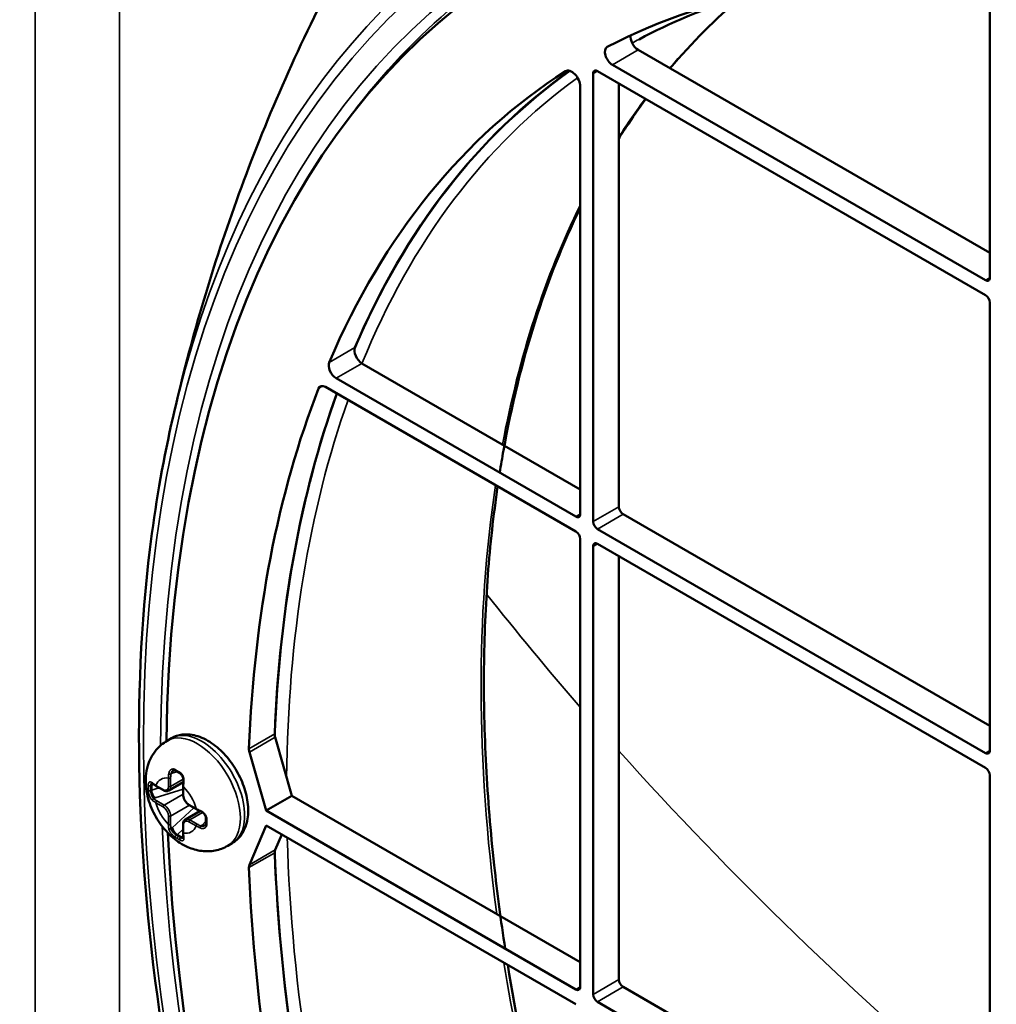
# Model space of a CAD drawing. Header units: millimetres. Extents: x 50 to 3176, y 50 to 2109.
# Tile 730 of 817: x 1777 to 1809, y 1745 to 1778. Entities that reach past the tile are written whole.
import ezdxf

# ---------------------------------------------------------------- set-up
doc = ezdxf.new("R2010")
doc.units = ezdxf.units.MM
doc.header["$LTSCALE"] = 10
doc.layers.add('Visible (ISO)', color=7, linetype='Continuous', lineweight=50)
doc.layers.add('Visible Narrow (ISO)', color=7, linetype='Continuous', lineweight=35)

msp = doc.modelspace()

# ---------------------------------------------------------------- linework, layer by layer
at = {"layer": 'Visible (ISO)'}
for p, q in [((1809.0994, 1778.1601), (1809.0994, 1769.0898)), ((1809.0994, 1769.9063), (1797.5029, 1776.6016)), ((1808.958, 1769.0082), (1796.6543, 1776.1117)), ((1796.0179, 1761.0473), (1796.0179, 1775.8259)), ((1796.1594, 1775.9076), (1808.958, 1768.5183)), ((1796.8665, 1761.5372), (1796.8665, 1775.4993)), ((1795.5937, 1775.3971), (1795.5937, 1761.2923)), ((1809.0994, 1768.2733), (1809.0994, 1753.4947)), ((1795.5937, 1762.1088), (1788.3926, 1766.2663)), ((1795.4523, 1761.2106), (1787.5449, 1765.776)), ((1787.1948, 1765.4882), (1795.4523, 1760.7207)), ((1809.0994, 1754.3112), (1797.0079, 1761.2923)), ((1808.958, 1753.4131), (1796.1594, 1760.8024)), ((1795.5937, 1760.4758), (1795.5937, 1745.6972)), ((1796.0179, 1745.4522), (1796.0179, 1760.2308)), ((1796.1594, 1760.3125), (1808.958, 1752.9232)), ((1796.8665, 1745.9421), (1796.8665, 1759.9042)), ((1782.1133, 1753.9), (1781.9718, 1753.8183)), ((1786.0829, 1752.0047), (1785.5342, 1753.9344)), ((1784.6857, 1753.4445), (1785.2344, 1751.5148)), ((1782.1653, 1752.8313), (1782.1653, 1752.8314)), ((1782.5051, 1752.4502), (1782.0258, 1752.1735)), ((1809.0994, 1752.6782), (1809.0994, 1737.8996)), ((1781.4515, 1752.1883), (1781.4515, 1752.3516)), ((1781.6127, 1752.3233), (1781.8508, 1752.1859)), ((1782.4976, 1752.3204), (1782.4976, 1752.0454)), ((1786.0829, 1752.0047), (1785.2344, 1751.5148)), ((1786.0829, 1752.0047), (1795.5937, 1746.5137)), ((1783.0536, 1751.5001), (1782.5743, 1751.2234)), ((1782.6993, 1751.696), (1782.9375, 1751.5585)), ((1795.4523, 1745.6155), (1785.2344, 1751.5148)), ((1782.4976, 1751.0657), (1782.4976, 1750.7907)), ((1783.2138, 1751.0152), (1783.2138, 1751.0152)), ((1785.2344, 1751.0249), (1784.6857, 1749.7289)), ((1785.2344, 1751.0249), (1795.4523, 1745.1256)), ((1782.4415, 1750.637), (1782.3001, 1750.7186)), ((1784.1133, 1750.4359), (1783.9718, 1750.3542)), ((1785.5342, 1750.2188), (1785.7496, 1750.7275)), ((1809.0994, 1738.7161), (1797.0079, 1745.6972)), ((1808.958, 1737.818), (1796.1594, 1745.2073))]:
    msp.add_line(p, q, dxfattribs=at)
for centre, major_axis, ratio, start_param, end_param in [((1822.8173, 1729.5714), (-28.9, 50.0563), 0.5773503, 2.3697486, 7.0550293), ((1822.8173, 1729.5714), (-27, 46.7654), 0.5773503, 5.8761536, 6.2587999), ((1797.5029, 1776.8874), (-0.175, 0.3031), 0.5773503, 0.5807236, 2.3561945), ((1796.6543, 1776.3975), (-0.175, 0.3031), 0.5773503, 6.2587999, 8.6393798), ((1822.8173, 1729.5714), (-27, 46.7654), 0.5773503, 0.0267204, 0.4084301), ((1823.6658, 1730.0613), (-27, 46.7654), 0.5773503, 0.0540764, 0.4084088), ((1795.3108, 1775.5604), (-0.2, 0.3464), 0.5773503, 3.9269908, 6.3099057), ((1796.1594, 1775.7443), (-0.1, 0.1732), 0.5773503, 5.4977871, 7.0685835), ((1808.958, 1769.1715), (0.1, -0.1732), 0.5773503, 5.4977871, 7.0685835), ((1808.958, 1768.355), (-0.1, 0.1732), 0.5773503, 3.9269908, 5.4977871), ((1788.3936, 1766.5515), (-0.175, 0.3031), 0.5773503, 0.4090364, 2.3522765), ((1787.5451, 1766.0616), (0.175, -0.3031), 0.5773503, 3.553913, 5.4970037), ((1822.8173, 1729.5714), (27, -46.7654), 0.5773503, 3.5759284, 3.8825622), ((1787.1948, 1765.2024), (-0.175, 0.3031), 0.5773503, 5.4977871, 6.7175211), ((1823.6658, 1730.0613), (-27, 46.7654), 0.5773503, 0.4534072, 0.7409696), ((1823.0999, 1729.7345), (29.7356, -51.5036), 0.5773503, 3.7006866, 3.7017334), ((1797.0079, 1761.4556), (-0.1, 0.1732), 0.5773503, 0.7853982, 2.3561945), ((1795.4523, 1761.3739), (0.1, -0.1732), 0.5773503, 5.4977871, 7.0685835), ((1796.1594, 1760.9657), (0.1, -0.1732), 0.5773503, 3.9269908, 5.4977871), ((1795.4523, 1760.5574), (-0.1, 0.1732), 0.5773503, 3.9269908, 5.4977871), ((1796.1594, 1760.1492), (-0.1, 0.1732), 0.5773503, 5.4977871, 7.0685835), ((1785.7317, 1753.9099), (-0.15, 0.2598), 0.5773503, 0.7409696, 1.1597106), ((1784.8831, 1753.4201), (0.15, -0.2598), 0.5773503, 3.8825622, 4.3013032), ((1808.958, 1753.5764), (0.1, -0.1732), 0.5773503, 5.4977871, 7.0685835), ((1782.2796, 1752.6664), (-0.0741, 0.1871), 0.6530097, 0.224627, 0.8812869), ((1808.958, 1752.7599), (-0.1, 0.1732), 0.5773503, 3.9269908, 5.4977871), ((1781.5725, 1752.2581), (-0.0808, 0.184), 0.4890787, 0.325601, 0.8393074), ((1781.5312, 1752.4384), (-0.0311, -0.0392), 0.6598686, 0.0001311, 0.0005623), ((1782.5565, 1752.4588), (-0.0496, 0.0063), 0.4808814, 6.2831531, 6.2835541), ((1781.5725, 1752.0948), (-0.0808, 0.184), 0.489113, 0.8393644, 2.4101181), ((1783.0868, 1751.5403), (-0.0194, -0.0461), 0.4808723, 6.2828271, 6.2832092), ((1822.8173, 1729.5714), (-28.9, 50.0563), 0.5773503, 0.8354587, 2.306134), ((1782.2796, 1750.8701), (0.1189, -0.1619), 0.4891047, 3.8730676, 5.4438208), ((1783.1281, 1751.1967), (-0.1249, 0.1578), 0.6530078, 2.2603089, 2.9169692), ((1782.421, 1750.7885), (-0.119, 0.1619), 0.4890808, 2.3022833, 2.8159929), ((1782.5565, 1750.6626), (-0.0495, -0.0073), 0.6598636, 6.2825816, 6.2830184), ((1785.7317, 1750.0152), (-0.15, 0.2598), 0.5773503, 0.4110858, 0.8298268), ((1823.6658, 1730.0613), (-27, 46.7654), 0.5773503, 0.8298268, 1.1364606), ((1784.8831, 1749.5253), (0.15, -0.2598), 0.5773503, 3.5526784, 3.9714194), ((1822.8173, 1729.5714), (27, -46.7654), 0.5773503, 3.9714194, 4.2780532), ((1797.0079, 1745.8605), (-0.1, 0.1732), 0.5773503, 0.7853982, 2.3561945), ((1795.4523, 1745.7788), (0.1, -0.1732), 0.5773503, 5.4977871, 7.0685835), ((1796.1594, 1745.3706), (0.1, -0.1732), 0.5773503, 3.9269908, 5.4977871)]:
    msp.add_ellipse(centre, major_axis=major_axis, ratio=ratio, start_param=start_param, end_param=end_param, dxfattribs=at)
for points, knots in [([(1804.4273, 1798.8257), (1801.8336, 1796.9203), (1799.4325, 1794.8126), (1795.1074, 1790.3529), (1793.1831, 1788.0027), (1789.8199, 1783.2173), (1788.3799, 1780.7829), (1785.9341, 1775.946), (1784.9272, 1773.5433), (1783.2729, 1768.8364), (1782.6248, 1766.5316), (1782.1196, 1764.2898)], [0.84908131, 0.84908131, 0.84908131, 0.84908131, 0.94816347, 0.94816347, 1.04724563, 1.04724563, 1.14632778, 1.14632778, 1.24540994, 1.24540994, 1.3444921, 1.3444921, 1.3444921, 1.3444921]), ([(1853.1973, 1680.223), (1856.1719, 1682.205), (1858.6275, 1685.0495), (1862.2331, 1692.1664), (1863.3918, 1696.425), (1864.3023, 1705.9236), (1864.0598, 1711.1571), (1862.1999, 1722.0811), (1860.5828, 1727.7696), (1856.1347, 1739.0266), (1853.304, 1744.5931), (1846.7155, 1755.0373), (1842.9588, 1759.9132), (1834.9024, 1768.4785), (1830.6042, 1772.1667), (1821.9067, 1777.983), (1817.5089, 1780.1106), (1809.0595, 1782.5997), (1805.0108, 1782.959), (1799.1755, 1782.1072), (1797.1404, 1781.4807), (1795.2703, 1780.5554)], [3.9640572, 3.9640572, 3.9640572, 3.9640572, 4.2873613, 4.2873613, 4.6078904, 4.6078904, 4.9270689, 4.9270689, 5.2462512, 5.2462512, 5.5655763, 5.5655763, 5.8849383, 5.8849383, 6.2042113, 6.2042113, 6.523339, 6.523339, 6.8428012, 6.8428012, 7.0315171, 7.0315171, 7.0315171, 7.0315171]), ([(1796.8665, 1773.687), (1796.9439, 1773.8094), (1797.0222, 1773.9306), (1797.3129, 1774.3708), (1797.5309, 1774.6826), (1797.7555, 1774.9861)], [5.203696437, 5.203696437, 5.203696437, 5.203696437, 5.216820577, 5.216820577, 5.251816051, 5.251816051, 5.251816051, 5.251816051]), ([(1792.9392, 1762.6616), (1792.978, 1762.9061), (1793.019, 1763.1488), (1793.5911, 1766.3448), (1794.4433, 1769.0375), (1795.5937, 1771.3988)], [4.87892534, 4.87892534, 4.87892534, 4.87892534, 4.89757046, 4.89757046, 5.12611834, 5.12611834, 5.12611834, 5.12611834]), ([(1832.4926, 1676.9804), (1828.0808, 1678.3602), (1823.5219, 1680.6528), (1814.5497, 1686.827), (1810.138, 1690.7104), (1801.9123, 1699.6679), (1798.0992, 1704.7397), (1791.453, 1715.5596), (1788.6207, 1721.3055), (1784.2211, 1732.8957), (1782.6549, 1738.738), (1780.9503, 1749.9352), (1780.8131, 1755.2879), (1781.5772, 1761.5452), (1781.8127, 1762.9206), (1782.1098, 1764.246)], [2.9163352, 2.9163352, 2.9163352, 2.9163352, 3.2372528, 3.2372528, 3.5586651, 3.5586651, 3.8798407, 3.8798407, 4.200883, 4.200883, 4.5219994, 4.5219994, 4.8433527, 4.8433527, 4.9376464, 4.9376464, 4.9376464, 4.9376464]), ([(1793.1182, 1746.9631), (1792.9757, 1747.8883), (1792.8547, 1748.8057), (1792.6345, 1750.8205), (1792.5458, 1751.9133), (1792.433, 1754.077), (1792.4094, 1755.1475), (1792.4288, 1757.2488), (1792.4718, 1758.2796), (1792.623, 1760.2854), (1792.7307, 1761.2608), (1792.8703, 1762.2114)], [4.51952561, 4.51952561, 4.51952561, 4.51952561, 4.57849677, 4.57849677, 4.65035856, 4.65035856, 4.72299254, 4.72299254, 4.79563715, 4.79563715, 4.8675301, 4.8675301, 4.8675301, 4.8675301]), ([(1784.1133, 1750.4359), (1784.2241, 1750.4999), (1784.3209, 1750.5871), (1784.4817, 1750.7986), (1784.5421, 1750.9249), (1784.6301, 1751.2195), (1784.6487, 1751.3914), (1784.6386, 1751.7634), (1784.6042, 1751.965), (1784.4874, 1752.3653), (1784.4048, 1752.564), (1784.2014, 1752.9401), (1784.081, 1753.1176), (1783.8107, 1753.438), (1783.6608, 1753.5807), (1783.3392, 1753.8165), (1783.1671, 1753.9094), (1782.8192, 1754.0202), (1782.643, 1754.0425), (1782.3448, 1754.0032), (1782.2227, 1753.9632), (1782.1133, 1753.9)], [3.9269908, 3.9269908, 3.9269908, 3.9269908, 4.1645292, 4.1645292, 4.4260652, 4.4260652, 4.7443779, 4.7443779, 5.0975243, 5.0975243, 5.4497124, 5.4497124, 5.7984142, 5.7984142, 6.1491785, 6.1491785, 6.5038652, 6.5038652, 6.8341016, 6.8341016, 7.0685835, 7.0685835, 7.0685835, 7.0685835]), ([(1783.9718, 1750.3542), (1783.8412, 1750.2788), (1783.6978, 1750.2267), (1783.4035, 1750.1693), (1783.2537, 1750.1673), (1782.9453, 1750.2038), (1782.7918, 1750.2508), (1782.47, 1750.3922), (1782.3117, 1750.4972), (1782.0017, 1750.7581), (1781.857, 1750.9207), (1781.6085, 1751.2757), (1781.5052, 1751.4684), (1781.3475, 1751.8756), (1781.2928, 1752.09), (1781.2535, 1752.5327), (1781.2647, 1752.7621), (1781.39, 1753.1745), (1781.4771, 1753.3538), (1781.7097, 1753.6322), (1781.8329, 1753.7381), (1781.9718, 1753.8183)], [2.3561945, 2.3561945, 2.3561945, 2.3561945, 2.5521537, 2.5521537, 2.7633407, 2.7633407, 3.0227098, 3.0227098, 3.3664251, 3.3664251, 3.7765818, 3.7765818, 4.1900456, 4.1900456, 4.6047286, 4.6047286, 5.0024213, 5.0024213, 5.2894077, 5.2894077, 5.4977871, 5.4977871, 5.4977871, 5.4977871]), ([(1782.2515, 1752.8268), (1782.2393, 1752.8343), (1782.2271, 1752.8388), (1782.2037, 1752.8426), (1782.1924, 1752.8417), (1782.176, 1752.8368), (1782.1706, 1752.8344), (1782.1653, 1752.8314)], [0, 0, 0, 0, 0.006216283, 0.006216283, 0.012798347, 0.012798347, 0.016207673, 0.016207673, 0.016207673, 0.016207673]), ([(1782.3223, 1752.7847), (1782.3175, 1752.7875), (1782.3128, 1752.7902), (1782.3032, 1752.7958), (1782.2985, 1752.7986), (1782.289, 1752.8042), (1782.2843, 1752.807), (1782.2749, 1752.8126), (1782.2702, 1752.8154), (1782.2609, 1752.8211), (1782.2562, 1752.8239), (1782.2515, 1752.8268)], [1.570767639, 1.570767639, 1.570767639, 1.570767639, 1.576679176, 1.576679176, 1.582590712, 1.582590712, 1.588502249, 1.588502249, 1.594413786, 1.594413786, 1.600325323, 1.600325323, 1.600325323, 1.600325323]), ([(1782.3952, 1752.7438), (1782.3903, 1752.7465), (1782.3853, 1752.7492), (1782.3756, 1752.7546), (1782.3707, 1752.7573), (1782.3609, 1752.7627), (1782.3561, 1752.7655), (1782.3464, 1752.7709), (1782.3416, 1752.7737), (1782.3319, 1752.7792), (1782.3271, 1752.7819), (1782.3223, 1752.7847)], [1.541216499, 1.541216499, 1.541216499, 1.541216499, 1.547148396, 1.547148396, 1.553080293, 1.553080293, 1.55901219, 1.55901219, 1.564944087, 1.564944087, 1.570875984, 1.570875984, 1.570875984, 1.570875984]), ([(1782.5069, 1752.4651), (1782.5091, 1752.4829), (1782.5098, 1752.5027), (1782.5073, 1752.5436), (1782.5041, 1752.5652), (1782.4937, 1752.6081), (1782.4862, 1752.63), (1782.4675, 1752.6692), (1782.4563, 1752.6872), (1782.4324, 1752.7163), (1782.4196, 1752.7281), (1782.4029, 1752.7394), (1782.399, 1752.7418), (1782.3952, 1752.7438)], [0, 0, 0, 0, 0.006406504, 0.006406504, 0.012914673, 0.012914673, 0.019680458, 0.019680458, 0.02621736, 0.02621736, 0.032279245, 0.032279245, 0.034077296, 0.034077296, 0.034077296, 0.034077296]), ([(1781.5001, 1752.3992), (1781.4892, 1752.4079), (1781.479, 1752.4143), (1781.4643, 1752.4213), (1781.4594, 1752.4223), (1781.4568, 1752.4225), (1781.4566, 1752.4225), (1781.4566, 1752.4225)], [0, 0, 0, 0, 0.006111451, 0.006111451, 0.011680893, 0.011680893, 0.013777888, 0.013777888, 0.013777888, 0.013777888]), ([(1781.6127, 1752.3233), (1781.6046, 1752.328), (1781.5966, 1752.3328), (1781.5808, 1752.3425), (1781.5731, 1752.3474), (1781.5578, 1752.3573), (1781.5503, 1752.3624), (1781.5355, 1752.3727), (1781.5282, 1752.3779), (1781.514, 1752.3885), (1781.507, 1752.3938), (1781.5001, 1752.3992)], [1.57041222, 1.57041222, 1.57041222, 1.57041222, 1.60144356, 1.60144356, 1.63247491, 1.63247491, 1.66350625, 1.66350625, 1.69453759, 1.69453759, 1.72556894, 1.72556894, 1.72556894, 1.72556894]), ([(1782.4976, 1752.3204), (1782.4976, 1752.3298), (1782.4977, 1752.3392), (1782.4982, 1752.3582), (1782.4985, 1752.3677), (1782.4995, 1752.3869), (1782.5002, 1752.3966), (1782.5017, 1752.416), (1782.5025, 1752.4258), (1782.5045, 1752.4454), (1782.5056, 1752.4552), (1782.5069, 1752.4651)], [4.71201432, 4.71201432, 4.71201432, 4.71201432, 4.74303531, 4.74303531, 4.7740658, 4.7740658, 4.80509629, 4.80509629, 4.83612678, 4.83612678, 4.86715727, 4.86715727, 4.86715727, 4.86715727]), ([(1781.8508, 1752.1859), (1781.862, 1752.1794), (1781.8735, 1752.1738), (1781.8968, 1752.1646), (1781.9086, 1752.161), (1781.9325, 1752.1562), (1781.9446, 1752.1549), (1781.9687, 1752.1552), (1781.9807, 1752.1567), (1782.004, 1752.1628), (1782.0153, 1752.1674), (1782.0258, 1752.1735)], [3.14159265, 3.14159265, 3.14159265, 3.14159265, 3.29867229, 3.29867229, 3.45575192, 3.45575192, 3.61283155, 3.61283155, 3.76991118, 3.76991118, 3.92699082, 3.92699082, 3.92699082, 3.92699082]), ([(1782.4976, 1752.0454), (1782.4976, 1752.0195), (1782.5011, 1751.9927), (1782.5142, 1751.9386), (1782.5238, 1751.9114), (1782.5481, 1751.8587), (1782.5628, 1751.8331), (1782.5963, 1751.7857), (1782.6151, 1751.7638), (1782.6554, 1751.7254), (1782.6769, 1751.7089), (1782.6993, 1751.696)], [1.5707963, 1.5707963, 1.5707963, 1.5707963, 1.8849556, 1.8849556, 2.1991149, 2.1991149, 2.5132741, 2.5132741, 2.8274334, 2.8274334, 3.1415927, 3.1415927, 3.1415927, 3.1415927]), ([(1783.0674, 1751.4942), (1783.0582, 1751.4981), (1783.0491, 1751.502), (1783.0312, 1751.5101), (1783.0223, 1751.5142), (1783.0047, 1751.5227), (1782.9961, 1751.5269), (1782.9789, 1751.5357), (1782.9705, 1751.5401), (1782.9538, 1751.5492), (1782.9456, 1751.5538), (1782.9375, 1751.5585)], [1.41603837, 1.41603837, 1.41603837, 1.41603837, 1.44706457, 1.44706457, 1.47809077, 1.47809077, 1.50911696, 1.50911696, 1.54014316, 1.54014316, 1.57115993, 1.57115993, 1.57115993, 1.57115993]), ([(1783.253, 1751.2581), (1783.2534, 1751.2732), (1783.2511, 1751.2901), (1783.2412, 1751.3237), (1783.2337, 1751.3407), (1783.2147, 1751.3734), (1783.203, 1751.3895), (1783.176, 1751.4203), (1783.1603, 1751.4352), (1783.1267, 1751.4618), (1783.1084, 1751.4738), (1783.0828, 1751.4873), (1783.075, 1751.491), (1783.0674, 1751.4942)], [0, 0, 0, 0, 0.006211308, 0.006211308, 0.012121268, 0.012121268, 0.018065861, 0.018065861, 0.024424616, 0.024424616, 0.031137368, 0.031137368, 0.034088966, 0.034088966, 0.034088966, 0.034088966]), ([(1782.5743, 1751.2234), (1782.5639, 1751.2174), (1782.5542, 1751.2099), (1782.5373, 1751.1927), (1782.53, 1751.183), (1782.5177, 1751.1623), (1782.5127, 1751.1512), (1782.5049, 1751.1281), (1782.5021, 1751.1161), (1782.4984, 1751.0913), (1782.4976, 1751.0786), (1782.4976, 1751.0657)], [0.78539816, 0.78539816, 0.78539816, 0.78539816, 0.9424778, 0.9424778, 1.09955743, 1.09955743, 1.25663706, 1.25663706, 1.41371669, 1.41371669, 1.57079633, 1.57079633, 1.57079633, 1.57079633]), ([(1783.2138, 1751.0152), (1783.2275, 1751.0231), (1783.2379, 1751.0342), (1783.2502, 1751.0604), (1783.2534, 1751.0752), (1783.253, 1751.0922)], [0, 0, 0, 0, 0.008814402, 0.008814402, 0.016175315, 0.016175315, 0.016175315, 0.016175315]), ([(1783.253, 1751.0922), (1783.2527, 1751.1031), (1783.2525, 1751.1141), (1783.2521, 1751.136), (1783.252, 1751.147), (1783.2519, 1751.169), (1783.2519, 1751.1801), (1783.252, 1751.2023), (1783.2521, 1751.2134), (1783.2525, 1751.2357), (1783.2527, 1751.2469), (1783.253, 1751.2581)], [4.682864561, 4.682864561, 4.682864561, 4.682864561, 4.694674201, 4.694674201, 4.706483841, 4.706483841, 4.718293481, 4.718293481, 4.730103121, 4.730103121, 4.74191276, 4.74191276, 4.74191276, 4.74191276]), ([(1782.507, 1750.6553), (1782.5057, 1750.6639), (1782.5046, 1750.6727), (1782.5026, 1750.6903), (1782.5017, 1750.6992), (1782.5002, 1750.7171), (1782.4996, 1750.7261), (1782.4986, 1750.7444), (1782.4982, 1750.7535), (1782.4977, 1750.772), (1782.4976, 1750.7813), (1782.4976, 1750.7907)], [4.55762655, 4.55762655, 4.55762655, 4.55762655, 4.58865365, 4.58865365, 4.61968075, 4.61968075, 4.65070785, 4.65070785, 4.68173495, 4.68173495, 4.71276205, 4.71276205, 4.71276205, 4.71276205]), ([(1782.5054, 1750.6059), (1782.5054, 1750.6059), (1782.5061, 1750.6069), (1782.5077, 1750.6124), (1782.5085, 1750.6163), (1782.5094, 1750.6286), (1782.5092, 1750.6382), (1782.5076, 1750.6512), (1782.5073, 1750.6532), (1782.507, 1750.6553)], [0.004104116, 0.004104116, 0.004104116, 0.004104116, 0.008275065, 0.008275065, 0.011892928, 0.011892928, 0.016991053, 0.016991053, 0.017897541, 0.017897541, 0.017897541, 0.017897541])]:
    msp.add_open_spline(points, degree=3, knots=knots, dxfattribs=at)
for points in [[(1800.795, 1778.3048), (1799.6541, 1777.9573), (1798.564, 1777.5057), (1797.5312, 1776.9528)], [(1798.5525, 1775.9956), (1799.2742, 1776.8522), (1800.0535, 1777.6303), (1800.8862, 1778.3263)], [(1795.5937, 1736.3831), (1794.5391, 1739.7737), (1793.7367, 1743.1451), (1793.2036, 1746.4239)]]:
    msp.add_open_spline(points, degree=3, dxfattribs=at)
at = {"layer": 'Visible Narrow (ISO)'}
for p, q in [((1777.6252, 1718.9846), (1777.6252, 1816.8691)), ((1780.4033, 1816.8411), (1780.4033, 1718.9567)), ((1797.5029, 1776.6016), (1796.6543, 1776.1117)), ((1795.1056, 1775.9036), (1795.1163, 1775.9097)), ((1796.1594, 1775.9076), (1796.0179, 1775.8259)), ((1808.958, 1769.0082), (1809.0994, 1769.0898)), ((1788.1634, 1766.7894), (1787.3146, 1766.2988)), ((1787.5449, 1765.776), (1788.3926, 1766.2663)), ((1786.9624, 1765.4348), (1787.1097, 1765.5199)), ((1796.0179, 1761.0473), (1796.8665, 1761.5372)), ((1795.4523, 1761.2106), (1795.5937, 1761.2923)), ((1797.0079, 1761.2923), (1796.1594, 1760.8024)), ((1796.1594, 1760.3125), (1796.0179, 1760.2308)), ((1785.5197, 1754.0432), (1784.6712, 1753.5533)), ((1785.5342, 1753.9344), (1784.6857, 1753.4445)), ((1808.958, 1753.4131), (1809.0994, 1753.4947)), ((1782.1381, 1752.748), (1782.0969, 1752.7242)), ((1782.1381, 1752.748), (1782.3141, 1752.7894)), ((1781.5304, 1752.3764), (1781.4515, 1752.3516)), ((1782.0172, 1752.3108), (1782.0172, 1752.5858)), ((1782.0879, 1752.5858), (1782.0879, 1752.3108)), ((1782.0879, 1752.3108), (1782.5056, 1752.5519)), ((1782.5215, 1752.5611), (1782.5215, 1752.5612)), ((1781.4515, 1752.3516), (1781.4291, 1752.3387)), ((1781.4291, 1752.1754), (1781.4515, 1752.1883)), ((1781.4515, 1752.1883), (1781.7076, 1752.2686)), ((1781.5725, 1751.9315), (1782.4976, 1752.2215)), ((1781.6023, 1752.3462), (1781.8405, 1752.2087)), ((1781.8758, 1751.6984), (1782.4976, 1752.0574)), ((1782.5122, 1752.3), (1782.5122, 1752.025)), ((1781.5725, 1751.9315), (1781.5312, 1751.9077)), ((1781.8405, 1751.6372), (1781.6023, 1751.7747)), ((1781.6377, 1751.8359), (1781.8758, 1751.6984)), ((1782.7097, 1751.69), (1782.0879, 1751.331)), ((1782.8518, 1751.6079), (1782.1381, 1750.9517)), ((1782.689, 1751.7189), (1782.9271, 1751.5814)), ((1783.142, 1751.4497), (1782.7243, 1751.2085)), ((1782.0172, 1751.0561), (1782.0172, 1751.331)), ((1782.0879, 1751.331), (1782.0879, 1751.0561)), ((1782.9271, 1751.0098), (1782.689, 1751.1473)), ((1782.7243, 1751.2085), (1782.9625, 1751.0711)), ((1783.2519, 1751.1651), (1783.1281, 1751.0334)), ((1782.0969, 1750.9279), (1782.1381, 1750.9517)), ((1782.4976, 1750.9002), (1782.3001, 1750.7186)), ((1782.5122, 1751.0452), (1782.5122, 1750.7703)), ((1783.0868, 1751.0096), (1783.1281, 1751.0334)), ((1782.3001, 1750.7186), (1782.2777, 1750.7057)), ((1782.4191, 1750.6241), (1782.4415, 1750.637)), ((1782.4415, 1750.637), (1782.5024, 1750.693)), ((1784.6712, 1749.6368), (1785.5197, 1750.1267)), ((1784.6857, 1749.7289), (1785.5342, 1750.2188)), ((1796.0179, 1745.4522), (1796.8665, 1745.9421)), ((1795.4523, 1745.6155), (1795.5937, 1745.6972)), ((1797.0079, 1745.6972), (1796.1594, 1745.2073))]:
    msp.add_line(p, q, dxfattribs=at)
msp.add_ellipse((1822.9587, 1729.653), major_axis=(-29.5357, 51.1574), ratio=0.5773503, dxfattribs=at)
for centre, major_axis, ratio, start_param, end_param in [((1822.9587, 1729.653), (29.1332, -50.4601), 0.5773503, 5.5025293, 10.2054339), ((1823.0999, 1729.7345), (-29.7356, 51.5036), 0.5773503, 5.503077, 6.8422792), ((1823.1597, 1729.7691), (-28.9834, 50.2007), 0.5773503, 6.2461189, 6.5348682), ((1830.1214, 1733.7884), (-26.7272, 46.2928), 0.5773503, 0.0992608, 0.2036942), ((1823.8724, 1730.1805), (-26.8429, 46.4932), 0.5773503, 6.264668, 6.2729697), ((1823.6658, 1730.0613), (-26.9928, 46.7529), 0.5773503, 0.0537176, 0.4102486), ((1823.8724, 1730.1805), (-26.8429, 46.4932), 0.5773503, 0.0585678, 0.4214993), ((1830.1214, 1733.7884), (-26.7272, 46.2928), 0.5773503, 0.2434864, 0.2900625), ((1830.1214, 1733.7884), (-26.7272, 46.2928), 0.5773503, 0.3663652, 0.5920619), ((1823.6658, 1730.0613), (26.9928, -46.7529), 0.5773503, 3.5949081, 3.8842656), ((1823.8724, 1730.1805), (26.8429, -46.4932), 0.5773503, 3.5987355, 3.9154749), ((1830.1214, 1733.7884), (-26.7272, 46.2928), 0.5773503, 0.626267, 0.9513391), ((1945.1705, 1800.1155), (170.6292, -10.012), 0.6138698, 3.6418803, 3.680782), ((1782.9718, 1752.0863), (-1, 1.7321), 0.5773503, 3.1415927, 6.2831853), ((1783.1133, 1752.1679), (1, -1.7321), 0.5773503, 0, 3.1415927), ((1945.1705, 1800.1155), (170.6292, -10.012), 0.6138698, 3.6960304, 3.8261647), ((1783.1341, 1753.0495), (0.8866, 1.0186), 0.6669035, 2.36993, 2.5015106), ((1782.0615, 1752.7446), (-0.0496, 0.0063), 0.4808592, 0.8026949, 2.4226989), ((1782.8351, 1753.0175), (0.5283, 0.9151), 0.5773127, 2.2014346, 2.3565503), ((1782.2777, 1752.8694), (-0.0261, -0.0426), 0.5941446, 5.13261, 5.5129976), ((1782.2777, 1752.8694), (-0.0261, -0.0426), 0.5941642, 5.5129968, 6.2832826), ((1782.3473, 1752.828), (-0.025, -0.0433), 0.5773337, 5.1205473, 6.2831853), ((1782.4191, 1752.7878), (0.0239, 0.0439), 0.5600223, 1.9614586, 2.3418417), ((1782.4191, 1752.7878), (-0.0239, -0.0439), 0.5600121, 5.4834124, 6.2831634), ((1781.5312, 1752.4384), (-0.0311, -0.0392), 0.6598686, 5.5396302, 6.2833165), ((1782.8088, 1752.8633), (-1.5209, -0.0967), 0.4936527, 0.4919443, 0.6239076), ((1782.2647, 1751.678), (-0.5, 0.866), 0.5773503, 5.8553581, 6.7110129), ((1782.0526, 1752.6062), (-0.05, 0), 0.5773503, 0.7854465, 2.3559597), ((1782.5565, 1752.4588), (-0.0496, 0.0063), 0.4808814, 0.0003688, 0.9011387), ((1783.5659, 1752.7975), (0.8269, 1.057), 0.61789, 2.3268523, 2.4586194), ((1783.4533, 1753.7297), (-1.4255, -2.9728), 0.5216833, 5.4249499, 5.4864691), ((1781.3938, 1752.3591), (-0.05, 0.0013), 0.5600552, 0.4193391, 0.7997273), ((1781.3938, 1752.1958), (-0.05, -0.0013), 0.5941416, 0.3898011, 0.7701903), ((1781.3938, 1752.3591), (0.05, -0.0013), 0.5599942, 3.9413371, 5.5121491), ((1781.3938, 1752.1958), (0.05, 0.0013), 0.5942006, 3.9117091, 5.4825915), ((1783.8236, 1753.6395), (1.6939, 2.9338), 0.5773524, 2.3266724, 2.3857194), ((1781.6377, 1752.3666), (-0.025, -0.0433), 0.5773503, 5.4978454, 6.2831853), ((1781.8405, 1752.4129), (0.125, -0.2165), 0.5773503, 5.4977871, 7.0685836), ((1781.8758, 1752.2292), (-0.025, -0.0433), 0.5773503, 5.4977877, 6.2831853), ((1782.0526, 1752.3312), (0.05, 0), 0.5773503, 3.9269921, 5.4977898), ((1781.8758, 1752.4333), (0.15, -0.2598), 0.5773503, 0, 0.7853982), ((1782.5476, 1752.3204), (-0.05, 0), 0.5773503, 0.0002981, 0.785346), ((1782.2647, 1751.678), (0.5, -0.866), 0.5773503, 1.14297, 1.9986237), ((1781.5312, 1751.8669), (-0.031, -0.0392), 0.6598679, 4.0179998, 5.6379355), ((1782.3779, 1752.2457), (-1.0976, -0.0394), 0.5820823, 0.6090561, 0.7653937), ((1782.3846, 1752.2674), (-1.0567, 0.0001), 0.577316, 0.6307006, 0.7858161), ((1781.6377, 1751.7951), (-0.025, -0.0433), 0.5773503, 3.9272204, 5.4977451), ((1782.2647, 1751.678), (-0.5, 0.866), 0.5773503, 1.1429694, 1.9986233), ((1782.5476, 1752.0454), (-0.05, 0), 0.5773503, 0, 0.7853983), ((1782.689, 1751.923), (-0.125, 0.2165), 0.5773503, 0.7853982, 2.3561945), ((1781.8758, 1751.6576), (0.025, 0.0433), 0.5773503, 0.7853902, 2.3561938), ((1781.8405, 1751.4331), (0.125, -0.2165), 0.5773503, 0.7853982, 2.3561945), ((1781.8758, 1751.4535), (0.15, -0.2598), 0.5773503, 0.7853982, 2.3561945), ((1782.7243, 1751.7393), (-0.025, -0.0433), 0.5773503, 5.4977878, 6.2831853), ((1783.7043, 1752.0068), (1.0983, -0.0081), 0.5532528, 3.9303175, 4.0866572), ((1782.9625, 1751.6018), (-0.025, -0.0433), 0.5773503, 5.49782, 6.2828893), ((1783.0868, 1751.5403), (-0.0194, -0.0461), 0.4808723, 5.3821342, 6.2828271), ((1782.0526, 1751.3514), (-0.05, 0), 0.5773503, 0.785398, 2.3561938), ((1782.689, 1750.9432), (-0.125, 0.2165), 0.5773503, 5.4977871, 7.0685835), ((1782.7243, 1750.9636), (-0.15, 0.2598), 0.5773503, 5.4977871, 6.2831853), ((1782.7243, 1751.1677), (-0.025, -0.0433), 0.5773503, 3.9269915, 5.4977866), ((1783.303, 1751.2568), (-0.05, 0.0013), 0.5600325, 0.0000748, 0.799837), ((1783.303, 1751.0935), (-0.05, -0.0013), 0.5941624, 6.2830494, 7.0533281), ((1783.303, 1751.2568), (-0.05, 0.0013), 0.5600555, 0.799734, 1.1801232), ((1785.8183, 1752.3643), (1.8818, 2.7071), 0.6281028, 2.3760424, 2.406802), ((1785.8183, 1752.3643), (1.8818, 2.7071), 0.6281028, 2.406802, 2.4375616), ((1822.9587, 1729.653), (29.1332, -50.4601), 0.5773503, 3.977837, 5.4469409), ((1783.1313, 1751.8101), (-0.9348, -1.2178), 0.4977991, 5.6941492, 5.8259178), ((1782.0526, 1751.0765), (0.05, 0), 0.5773503, 3.9270395, 5.4976747), ((1782.0615, 1750.9483), (-0.0495, -0.0073), 0.6598743, 0.6453501, 2.2650845), ((1782.8349, 1751.4871), (0.5282, 0.915), 0.5773152, 2.355764, 2.5109021), ((1782.5476, 1751.0657), (-0.05, 0), 0.5773503, 0, 0.7853982), ((1782.5476, 1750.7907), (-0.05, 0), 0.5773503, 0, 0.7853712), ((1782.2647, 1751.678), (0.5, -0.866), 0.5773503, 5.8553591, 6.7110129), ((1783.2688, 1751.229), (-0.5145, -0.9703), 0.571874, 5.476263, 5.632602), ((1782.9625, 1751.0302), (0.025, 0.0433), 0.5773503, 0.7855107, 2.3561362), ((1783.8819, 1751.7406), (1.3202, 0.2526), 0.667187, 3.7854057, 3.91737), ((1783.7098, 1751.5021), (-1.0565, 0.0001), 0.577312, 0.7850315, 0.9401696), ((1783.0868, 1750.9687), (-0.0194, -0.0461), 0.4808844, 3.8605865, 5.4802527), ((1783.303, 1751.0935), (0.05, 0.0013), 0.5941421, 3.9117898, 4.292178), ((1782.2777, 1750.6649), (0.0261, 0.0426), 0.5941995, 0.8006452, 2.3714313), ((1782.2777, 1750.6649), (-0.0261, -0.0426), 0.5941733, 5.5130149, 5.893398), ((1784.7316, 1752.041), (-3.3721, 0), 0.5773467, 0.7558216, 0.7854813), ((1782.3473, 1750.6234), (0.025, 0.0433), 0.5773671, 0.7854032, 2.7334233), ((1784.7401, 1752.0456), (-3.3838, 0), 0.5773483, 0.7853707, 0.8149283), ((1782.4191, 1750.5832), (0.0239, 0.0439), 0.5599938, 0.7710345, 2.3418928), ((1782.4191, 1750.5832), (0.0239, 0.0439), 0.5600524, 2.3418563, 2.7222439), ((1782.5565, 1750.6626), (-0.0495, -0.0073), 0.6598636, 6.2830183, 7.0269572), ((1823.8724, 1730.1805), (26.8429, -46.4932), 0.5773503, 3.9603792, 4.2905766), ((1823.6658, 1730.0613), (26.9928, -46.7529), 0.5773503, 3.9697161, 4.2798971), ((1830.1214, 1733.7884), (-26.7272, 46.2928), 0.5773503, 0.9855866, 1.2044312)]:
    msp.add_ellipse(centre, major_axis=major_axis, ratio=ratio, start_param=start_param, end_param=end_param, dxfattribs=at)
for points, knots in [([(1782.0249, 1752.7318), (1782.0269, 1752.7475), (1782.0301, 1752.7622), (1782.0353, 1752.7786), (1782.0363, 1752.7815), (1782.0412, 1752.7949), (1782.0458, 1752.8047), (1782.0537, 1752.8183), (1782.0565, 1752.8226), (1782.0648, 1752.8343), (1782.0708, 1752.8415), (1782.0816, 1752.8524), (1782.0862, 1752.8565), (1782.1004, 1752.8677), (1782.1103, 1752.8735), (1782.123, 1752.879), (1782.1255, 1752.88), (1782.1386, 1752.8848), (1782.1494, 1752.8872), (1782.1627, 1752.8882), (1782.1649, 1752.8883), (1782.1763, 1752.8885), (1782.1856, 1752.8876), (1782.199, 1752.885), (1782.2032, 1752.884), (1782.2182, 1752.8796), (1782.2284, 1752.8753), (1782.2401, 1752.8685), (1782.242, 1752.8674), (1782.2439, 1752.8662)], [0.0000006, 0.0000006, 0.0000006, 0.0000006, 0.11777651, 0.11777651, 0.14285714, 0.14285714, 0.23931503, 0.23931503, 0.28571429, 0.28571429, 0.37072129, 0.37072129, 0.42857143, 0.42857143, 0.54367602, 0.54367602, 0.57142857, 0.57142857, 0.69002258, 0.69002258, 0.71428571, 0.71428571, 0.81134316, 0.81134316, 0.85714286, 0.85714286, 0.97647404, 0.97647404, 1, 1, 1, 1]), ([(1782.0969, 1752.7242), (1782.0985, 1752.7346), (1782.101, 1752.7448), (1782.1084, 1752.7662), (1782.1138, 1752.7773), (1782.1267, 1752.7976), (1782.1343, 1752.8068), (1782.1494, 1752.8208), (1782.1566, 1752.8262), (1782.1645, 1752.8309), (1782.1649, 1752.8311), (1782.1653, 1752.8313)], [0, 0, 0, 0, 0.11210495, 0.11210495, 0.25, 0.25, 0.39019772, 0.39019772, 0.5, 0.5, 0.50547606, 0.50547606, 0.50547606, 0.50547606]), ([(1782.3145, 1752.8241), (1782.3064, 1752.8287), (1782.2904, 1752.838), (1782.2669, 1752.8521), (1782.2515, 1752.8615), (1782.2439, 1752.8662)], [0, 0, 0, 0, 0.33333333, 0.66666667, 0.99997651, 0.99997651, 0.99997651, 0.99997651]), ([(1782.3872, 1752.7834), (1782.3791, 1752.7878), (1782.3629, 1752.7966), (1782.3386, 1752.8102), (1782.3225, 1752.8194), (1782.3145, 1752.8241)], [0.00002292, 0.00002292, 0.00002292, 0.00002292, 0.33333333, 0.66666667, 0.99998821, 0.99998821, 0.99998821, 0.99998821]), ([(1782.3872, 1752.7834), (1782.3979, 1752.7778), (1782.4082, 1752.7709), (1782.4204, 1752.7607), (1782.4225, 1752.7589), (1782.4325, 1752.7499), (1782.4404, 1752.7417), (1782.4517, 1752.7284), (1782.4554, 1752.7237), (1782.4673, 1752.7077), (1782.4747, 1752.6958), (1782.4832, 1752.6799), (1782.4849, 1752.6766), (1782.4934, 1752.6594), (1782.4996, 1752.6446), (1782.5059, 1752.6261), (1782.5068, 1752.6232), (1782.5115, 1752.6082), (1782.5147, 1752.5957), (1782.5189, 1752.5759), (1782.5203, 1752.5688), (1782.5238, 1752.5474), (1782.5253, 1752.5332), (1782.5264, 1752.5137), (1782.5266, 1752.5083), (1782.5269, 1752.4862), (1782.526, 1752.4694), (1782.524, 1752.4498), (1782.5237, 1752.4469), (1782.5233, 1752.444)], [0, 0, 0, 0, 0.11877668, 0.11877668, 0.14285714, 0.14285714, 0.2374953, 0.2374953, 0.28571429, 0.28571429, 0.39935092, 0.39935092, 0.42857143, 0.42857143, 0.54922964, 0.54922964, 0.57142857, 0.57142857, 0.66292717, 0.66292717, 0.71428571, 0.71428571, 0.81800279, 0.81800279, 0.85714286, 0.85714286, 0.9790405, 0.9790405, 0.99999943, 0.99999943, 0.99999943, 0.99999943]), ([(1781.3478, 1752.3489), (1781.3481, 1752.3612), (1781.349, 1752.3728), (1781.3506, 1752.3836), (1781.351, 1752.3858), (1781.3513, 1752.388), (1781.3517, 1752.3901), (1781.3532, 1752.3984), (1781.3552, 1752.4063), (1781.3575, 1752.4134), (1781.3587, 1752.4173), (1781.3601, 1752.4209), (1781.3616, 1752.4243), (1781.3648, 1752.4318), (1781.3685, 1752.438), (1781.3728, 1752.4432), (1781.374, 1752.4447), (1781.3753, 1752.4461), (1781.3766, 1752.4474), (1781.3817, 1752.4525), (1781.3875, 1752.4564), (1781.3941, 1752.4588), (1781.3951, 1752.4591), (1781.3961, 1752.4595), (1781.3972, 1752.4597), (1781.4024, 1752.4612), (1781.408, 1752.4617), (1781.414, 1752.4614), (1781.4171, 1752.4612), (1781.4203, 1752.4608), (1781.4236, 1752.4602), (1781.4313, 1752.4587), (1781.4394, 1752.4559), (1781.4481, 1752.4516), (1781.4502, 1752.4506), (1781.4524, 1752.4495), (1781.4546, 1752.4482), (1781.4649, 1752.4425), (1781.476, 1752.4349), (1781.488, 1752.4256), (1781.489, 1752.4249), (1781.4899, 1752.4242), (1781.4908, 1752.4235)], [0, 0, 0, 0, 0.119125, 0.119125, 0.119125, 0.1428571, 0.1428571, 0.1428571, 0.2360064, 0.2360064, 0.2360064, 0.2857143, 0.2857143, 0.2857143, 0.396855, 0.396855, 0.396855, 0.4285714, 0.4285714, 0.4285714, 0.5524723, 0.5524723, 0.5524723, 0.5714286, 0.5714286, 0.5714286, 0.6656799, 0.6656799, 0.6656799, 0.7142857, 0.7142857, 0.7142857, 0.8288839, 0.8288839, 0.8288839, 0.8571429, 0.8571429, 0.8571429, 0.989737, 0.989737, 0.989737, 1, 1, 1, 1]), ([(1781.4291, 1752.3387), (1781.4294, 1752.3484), (1781.4302, 1752.3575), (1781.4325, 1752.3743), (1781.434, 1752.3819), (1781.4366, 1752.3907), (1781.4372, 1752.3926), (1781.4403, 1752.4016), (1781.4433, 1752.4076), (1781.4499, 1752.4168), (1781.4534, 1752.4201), (1781.4572, 1752.4225)], [0.00000002, 0.00000002, 0.00000002, 0.00000002, 0.10932097, 0.10932097, 0.2187442, 0.2187442, 0.25, 0.25, 0.375, 0.375, 0.48515896, 0.48515896, 0.48515896, 0.48515896]), ([(1781.4908, 1751.8479), (1781.4796, 1751.8568), (1781.4691, 1751.8668), (1781.4579, 1751.8795), (1781.4566, 1751.8811), (1781.447, 1751.8924), (1781.4392, 1751.9029), (1781.4293, 1751.9181), (1781.4268, 1751.922), (1781.4184, 1751.9359), (1781.4126, 1751.9465), (1781.4038, 1751.964), (1781.4005, 1751.9709), (1781.3909, 1751.9924), (1781.385, 1752.0072), (1781.3786, 1752.0255), (1781.3774, 1752.029), (1781.3713, 1752.0475), (1781.3671, 1752.0622), (1781.3626, 1752.0801), (1781.3618, 1752.0833), (1781.3583, 1752.0987), (1781.3559, 1752.1109), (1781.353, 1752.128), (1781.3522, 1752.1334), (1781.3496, 1752.1525), (1781.3485, 1752.1654), (1781.3479, 1752.1793), (1781.3479, 1752.1813), (1781.3478, 1752.1833)], [0, 0, 0, 0, 0.1253465, 0.1253465, 0.1428571, 0.1428571, 0.2499687, 0.2499687, 0.2857143, 0.2857143, 0.3740097, 0.3740097, 0.4285714, 0.4285714, 0.5438275, 0.5438275, 0.5714286, 0.5714286, 0.6885438, 0.6885438, 0.7142857, 0.7142857, 0.8116697, 0.8116697, 0.8571429, 0.8571429, 0.9791801, 0.9791801, 1, 1, 1, 1]), ([(1781.5312, 1751.9077), (1781.5247, 1751.9133), (1781.5184, 1751.9198), (1781.5046, 1751.9362), (1781.4973, 1751.9467), (1781.4837, 1751.9695), (1781.4774, 1751.9819), (1781.467, 1752.0053), (1781.4627, 1752.0161), (1781.4578, 1752.0298), (1781.457, 1752.0323), (1781.4516, 1752.0483), (1781.4476, 1752.062), (1781.4418, 1752.0852), (1781.4396, 1752.0947), (1781.437, 1752.1078), (1781.4363, 1752.1116), (1781.4335, 1752.1281), (1781.4318, 1752.1406), (1781.4299, 1752.1604), (1781.4294, 1752.1681), (1781.4291, 1752.1754)], [0, 0, 0, 0, 0.10999137, 0.10999137, 0.25, 0.25, 0.38882693, 0.38882693, 0.5, 0.5, 0.52548022, 0.52548022, 0.6584085, 0.6584085, 0.75, 0.75, 0.78753328, 0.78753328, 0.9142768, 0.9142768, 0.99999998, 0.99999998, 0.99999998, 0.99999998]), ([(1783.0574, 1751.519), (1783.0724, 1751.5126), (1783.0873, 1751.5054), (1783.104, 1751.496), (1783.1064, 1751.4946), (1783.1212, 1751.4859), (1783.1334, 1751.4777), (1783.1491, 1751.4659), (1783.153, 1751.4629), (1783.1665, 1751.452), (1783.1762, 1751.4435), (1783.1909, 1751.4293), (1783.1962, 1751.4238), (1783.2125, 1751.4063), (1783.2226, 1751.3938), (1783.2337, 1751.3782), (1783.2358, 1751.3753), (1783.2464, 1751.3593), (1783.2539, 1751.3462), (1783.2614, 1751.3301), (1783.2626, 1751.3274), (1783.2685, 1751.3135), (1783.2725, 1751.3022), (1783.277, 1751.286), (1783.2782, 1751.2809), (1783.2821, 1751.2623), (1783.2835, 1751.2494), (1783.2834, 1751.2351), (1783.2834, 1751.2333), (1783.2833, 1751.2315)], [0, 0, 0, 0, 0.1228344, 0.1228344, 0.1428571, 0.1428571, 0.2509853, 0.2509853, 0.2857143, 0.2857143, 0.3751874, 0.3751874, 0.4285714, 0.4285714, 0.5443932, 0.5443932, 0.5714286, 0.5714286, 0.6902747, 0.6902747, 0.7142857, 0.7142857, 0.8121599, 0.8121599, 0.8571429, 0.8571429, 0.9813144, 0.9813144, 1, 1, 1, 1]), ([(1782.2439, 1750.6313), (1782.2341, 1750.6373), (1782.224, 1750.6441), (1782.211, 1750.6538), (1782.2086, 1750.6556), (1782.1976, 1750.6641), (1782.1887, 1750.6715), (1782.1751, 1750.6835), (1782.1704, 1750.6877), (1782.1552, 1750.7019), (1782.1451, 1750.7121), (1782.1325, 1750.7257), (1782.1299, 1750.7286), (1782.1167, 1750.7435), (1782.1063, 1750.7561), (1782.0947, 1750.7715), (1782.0931, 1750.7737), (1782.0843, 1750.7859), (1782.0774, 1750.7961), (1782.0672, 1750.8124), (1782.0637, 1750.8185), (1782.0537, 1750.8363), (1782.0479, 1750.8481), (1782.0411, 1750.8643), (1782.0393, 1750.8688), (1782.0325, 1750.8875), (1782.0285, 1750.902), (1782.0256, 1750.9187), (1782.0252, 1750.9208), (1782.0249, 1750.9229)], [0, 0, 0, 0, 0.11695905, 0.11695905, 0.14285714, 0.14285714, 0.23614453, 0.23614453, 0.28571429, 0.28571429, 0.39849325, 0.39849325, 0.42857143, 0.42857143, 0.55086202, 0.55086202, 0.57142857, 0.57142857, 0.66153833, 0.66153833, 0.71428571, 0.71428571, 0.8178296, 0.8178296, 0.85714286, 0.85714286, 0.98213034, 0.98213034, 0.99999943, 0.99999943, 0.99999943, 0.99999943]), ([(1782.2777, 1750.7057), (1782.2706, 1750.7101), (1782.2633, 1750.715), (1782.2462, 1750.7274), (1782.2362, 1750.7352), (1782.2243, 1750.7453), (1782.2222, 1750.7471), (1782.2121, 1750.7559), (1782.2041, 1750.7633), (1782.1862, 1750.781), (1782.1763, 1750.7914), (1782.1661, 1750.8032), (1782.1651, 1750.8043), (1782.1557, 1750.8153), (1782.1478, 1750.8254), (1782.133, 1750.8462), (1782.1261, 1750.8568), (1782.1197, 1750.8684), (1782.1192, 1750.8693), (1782.1124, 1750.8818), (1782.1072, 1750.8933), (1782.1004, 1750.9125), (1782.0983, 1750.9203), (1782.0969, 1750.9279)], [0, 0, 0, 0, 0.09707684, 0.09707684, 0.22371265, 0.22371265, 0.25, 0.25, 0.35294525, 0.35294525, 0.48596069, 0.48596069, 0.5, 0.5, 0.62256168, 0.62256168, 0.75, 0.75, 0.76130983, 0.76130983, 0.90046577, 0.90046577, 1, 1, 1, 1]), ([(1783.2833, 1751.0659), (1783.2837, 1751.0538), (1783.2828, 1751.042), (1783.2804, 1751.0305), (1783.28, 1751.0285), (1783.2795, 1751.0265), (1783.279, 1751.0244), (1783.2767, 1751.0156), (1783.2735, 1751.0068), (1783.2696, 1750.9987), (1783.2676, 1750.9945), (1783.2654, 1750.9905), (1783.263, 1750.9867), (1783.2574, 1750.9778), (1783.2509, 1750.9699), (1783.2434, 1750.9629), (1783.2414, 1750.961), (1783.2393, 1750.9591), (1783.2371, 1750.9573), (1783.2284, 1750.9501), (1783.2184, 1750.9438), (1783.2073, 1750.9388), (1783.2055, 1750.938), (1783.2037, 1750.9372), (1783.2018, 1750.9364), (1783.1928, 1750.9329), (1783.1832, 1750.9301), (1783.1731, 1750.9282), (1783.1682, 1750.9272), (1783.1631, 1750.9265), (1783.158, 1750.926), (1783.1457, 1750.9248), (1783.1329, 1750.9249), (1783.1198, 1750.9264), (1783.1164, 1750.9268), (1783.113, 1750.9273), (1783.1096, 1750.9279), (1783.0945, 1750.9305), (1783.0788, 1750.935), (1783.0627, 1750.9413), (1783.0609, 1750.942), (1783.0592, 1750.9427), (1783.0574, 1750.9434)], [0, 0, 0, 0, 0.1213009, 0.1213009, 0.1213009, 0.1428571, 0.1428571, 0.1428571, 0.2376759, 0.2376759, 0.2376759, 0.2857143, 0.2857143, 0.2857143, 0.3980318, 0.3980318, 0.3980318, 0.4285714, 0.4285714, 0.4285714, 0.5512043, 0.5512043, 0.5512043, 0.5714286, 0.5714286, 0.5714286, 0.6670789, 0.6670789, 0.6670789, 0.7142857, 0.7142857, 0.7142857, 0.8281347, 0.8281347, 0.8281347, 0.8571429, 0.8571429, 0.8571429, 0.9858595, 0.9858595, 0.9858595, 1, 1, 1, 1]), ([(1783.2138, 1751.0152), (1783.2134, 1751.015), (1783.213, 1751.0148), (1783.2023, 1751.0088), (1783.1908, 1751.0044), (1783.1705, 1750.9997), (1783.1619, 1750.9986), (1783.1412, 1750.9977), (1783.1289, 1750.9986), (1783.1066, 1751.0029), (1783.0966, 1751.0058), (1783.0868, 1751.0096)], [0.49452222, 0.49452222, 0.49452222, 0.49452222, 0.5, 0.5, 0.64888937, 0.64888937, 0.75, 0.75, 0.88826881, 0.88826881, 1, 1, 1, 1]), ([(1782.2439, 1750.6313), (1782.2515, 1750.6267), (1782.2669, 1750.6174), (1782.2904, 1750.6034), (1782.3064, 1750.5941), (1782.3145, 1750.5894)], [0.00002294, 0.00002294, 0.00002294, 0.00002294, 0.33333333, 0.66666667, 0.99997983, 0.99997983, 0.99997983, 0.99997983]), ([(1782.3145, 1750.5894), (1782.3225, 1750.5848), (1782.3386, 1750.5756), (1782.3629, 1750.5619), (1782.3791, 1750.553), (1782.3872, 1750.5486)], [0, 0, 0, 0, 0.33333333, 0.66666667, 0.99997651, 0.99997651, 0.99997651, 0.99997651]), ([(1782.5233, 1750.6351), (1782.5252, 1750.6219), (1782.5264, 1750.6098), (1782.5267, 1750.5965), (1782.5267, 1750.5941), (1782.5266, 1750.5832), (1782.5258, 1750.5755), (1782.5236, 1750.5652), (1782.5227, 1750.5621), (1782.5198, 1750.5535), (1782.5174, 1750.5484), (1782.5125, 1750.5409), (1782.5103, 1750.5383), (1782.5031, 1750.5311), (1782.4973, 1750.5277), (1782.4894, 1750.5249), (1782.4878, 1750.5244), (1782.4791, 1750.5222), (1782.4713, 1750.5217), (1782.4611, 1750.5225), (1782.4595, 1750.5227), (1782.4506, 1750.5239), (1782.4428, 1750.5256), (1782.4311, 1750.5291), (1782.4273, 1750.5304), (1782.4133, 1750.5355), (1782.4032, 1750.5401), (1782.391, 1750.5465), (1782.3891, 1750.5475), (1782.3872, 1750.5486)], [0.0000006, 0.0000006, 0.0000006, 0.0000006, 0.11611695, 0.11611695, 0.14285714, 0.14285714, 0.24048209, 0.24048209, 0.28571429, 0.28571429, 0.3718675, 0.3718675, 0.42857143, 0.42857143, 0.5438592, 0.5438592, 0.57142857, 0.57142857, 0.69155404, 0.69155404, 0.71428571, 0.71428571, 0.81136544, 0.81136544, 0.85714286, 0.85714286, 0.97829927, 0.97829927, 1, 1, 1, 1]), ([(1782.5057, 1750.6064), (1782.5053, 1750.6062), (1782.5048, 1750.606), (1782.4994, 1750.6035), (1782.4935, 1750.6023), (1782.4821, 1750.6022), (1782.4771, 1750.6027), (1782.4693, 1750.6042), (1782.467, 1750.6047), (1782.4565, 1750.6074), (1782.4478, 1750.6105), (1782.4323, 1750.6173), (1782.4258, 1750.6205), (1782.4191, 1750.6241)], [0.5148518, 0.5148518, 0.5148518, 0.5148518, 0.52659297, 0.52659297, 0.65927173, 0.65927173, 0.75, 0.75, 0.78823433, 0.78823433, 0.91474082, 0.91474082, 1, 1, 1, 1])]:
    msp.add_open_spline(points, degree=3, knots=knots, dxfattribs=at)

doc.saveas('drawing.dxf')
